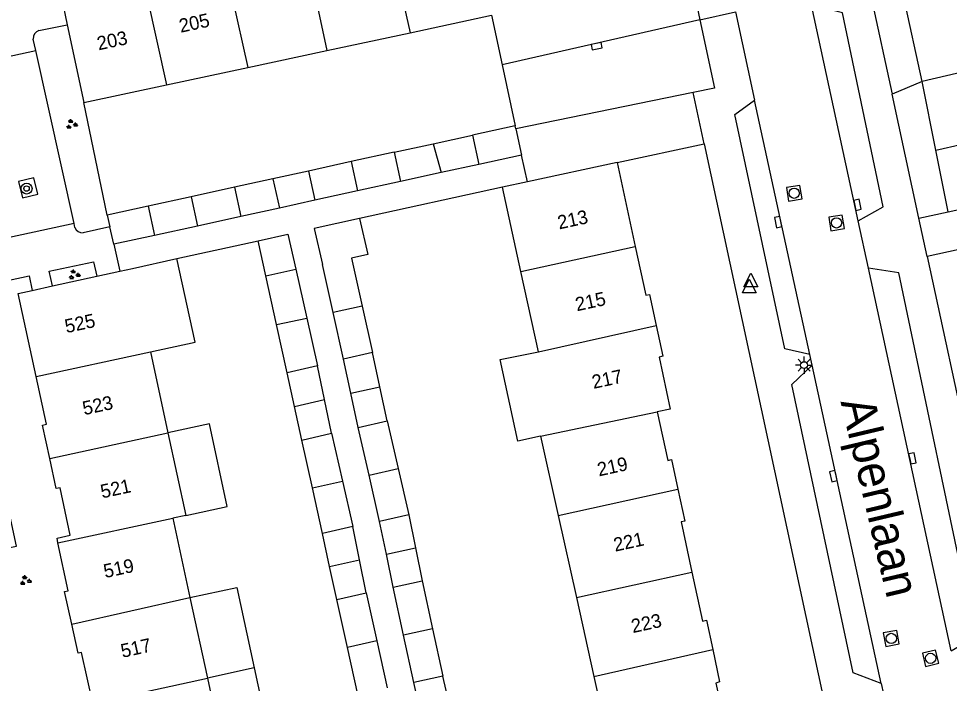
# Model space of a CAD drawing. Extents: x 132994 to 136000, y 393499 to 395512.
# Drawn here: x 134780.7 to 134848.7, y 394204.3 to 394252.9 of the extents above; entities that cross this region are included whole.
import ezdxf

# ---------------------------------------------------------------- set-up
doc = ezdxf.new("R2010")
doc.units = 0
for name, color, linetype in [('gg-afsc-erfafscheiding', 7, 'Continuous'), ('gg-afsc-muur', 7, 'Continuous'), ('gg-anno-huisnummerreeks BGT', 7, 'Continuous'), ('gg-anno-openbare ruimte label', 7, 'Continuous'), ('gg-bbg-bijgebouw', 7, 'Continuous'), ('gg-bbg-gedigitaliseerde bebouwing', 7, 'Continuous'), ('gg-bbg-gedigitaliseerde bijgebouw', 7, 'Continuous'), ('gg-bbg-hoofdgebouw', 7, 'Continuous'), ('gg-bbg-luifel en loopbrug', 7, 'Continuous'), ('gg-bbg-tussenscheiding', 7, 'Continuous'), ('gg-knt-verharding', 7, 'Continuous'), ('gg-knt-verharding nz', 7, 'Continuous'), ('gt-grn-groengrens', 7, 'Continuous'), ('gt-grn-weggrens', 7, 'Continuous'), ('gt-symb-boom', 7, 'Continuous'), ('gt-symb-groenvak', 7, 'Continuous'), ('gt-symb-kolk', 7, 'Continuous'), ('gt-symb-lichtmast', 7, 'Continuous'), ('gt-symb-rioolschacht', 7, 'Continuous'), ('gt-symb-waterafsluiter', 7, 'Continuous')]:
    doc.layers.add(name, color=color, linetype=linetype)

# ---------------------------------------------------------------- blocks, each defined once
blk = doc.blocks.new('gt0-KOLK')
at = {"layer": 'gt-symb-kolk'}
blk.add_lwpolyline([(0, 0), (0.375, 0), (0.375, 0.4), (-0.375, 0.4), (-0.375, 0), (0, 0)], dxfattribs=at)
blk = doc.blocks.new('gt0-RS')
at = {"layer": 'gt-symb-rioolschacht'}
blk.add_lwpolyline([(-0.5, -0.5), (0.5, -0.5), (0.5, 0.5), (-0.5, 0.5)], close=True, dxfattribs=at)
blk.add_circle((0, 0), 0.375, dxfattribs=at)
blk = doc.blocks.new('gt0-GRVAK')
at = {"layer": 'gt-symb-groenvak'}
for p, q in [((-0.11, 0.189), (-0.228, 0.24)), ((-0.182, 0.153), (0.088, 0.153)), ((-0.091, 0.211), (-0.156, 0.322)), ((-0.047, 0.214), (-0.047, 0.393)), ((-0.004, 0.211), (0.061, 0.322)), ((0.015, 0.189), (0.133, 0.24)), ((0.262, -0.052), (0.197, 0.059)), ((0.305, -0.049), (0.305, 0.13)), ((0.349, -0.052), (0.414, 0.059)), ((-0.245, -0.228), (-0.363, -0.177)), ((-0.318, -0.264), (-0.047, -0.264)), ((-0.226, -0.206), (-0.291, -0.095)), ((-0.183, -0.203), (-0.183, -0.024)), ((-0.139, -0.206), (-0.074, -0.095)), ((-0.12, -0.228), (-0.002, -0.177)), ((0.243, -0.074), (0.125, -0.023)), ((0.17, -0.11), (0.441, -0.11)), ((0.368, -0.074), (0.486, -0.023))]:
    blk.add_line(p, q, dxfattribs=at)
blk = doc.blocks.new('gt0-BOOM')
at = {"layer": 'gt-symb-boom'}
for radius in [0.4, 0.2]:
    blk.add_circle((0, 0), radius, dxfattribs=at)
blk = doc.blocks.new('gt0-WAFSL')
at = {"layer": 'gt-symb-waterafsluiter'}
for p, q in [((-0.5, -0.333), (0, 0.667)), ((0, 0.667), (0.5, -0.333)), ((0.5, -0.333), (-0.5, -0.333))]:
    blk.add_line(p, q, dxfattribs=at)
blk = doc.blocks.new('gt0-LMAST')
at = {"layer": 'gt-symb-lichtmast'}
for p, q in [((-0.182, 0.173), (-0.447, 0.438)), ((-0.005, 0.246), (-0.005, 0.621)), ((0.172, 0.173), (0.437, 0.438)), ((-0.255, -0.004), (-0.63, -0.004)), ((-0.182, -0.181), (-0.447, -0.446)), ((-0.005, -0.254), (-0.005, -0.629)), ((0.437, -0.446), (0.172, -0.181)), ((0.245, -0.004), (0.62, -0.004))]:
    blk.add_line(p, q, dxfattribs=at)
blk.add_circle((-0.005, -0.004), 0.25, dxfattribs=at)

msp = doc.modelspace()

# ---------------------------------------------------------------- linework, layer by layer
at = {"layer": 'gg-afsc-erfafscheiding'}
for p, q in [((134846.703, 394248.284), (134845.073, 394255.791)), ((134852.26, 394249.556), (134846.703, 394248.284)), ((134816.08, 394240.55), (134805.64, 394238.26)), ((134792.306, 394235.335), (134798.238, 394236.636))]:
    msp.add_line(p, q, dxfattribs=at)
at = {"layer": 'gg-afsc-muur'}
msp.add_line((134787.22, 394238.52), (134785.5, 394246.73), dxfattribs=at)
at = {"layer": 'gg-bbg-bijgebouw'}
for p, q in [((134817, 394245.04), (134813.874, 394244.356)), ((134817.047, 394244.823), (134817, 394245.04)), ((134817.047, 394244.823), (134817.46, 394242.9)), ((134808.155, 394243.104), (134805.029, 394242.419)), ((134817.46, 394242.9), (134814.334, 394242.215)), ((134805.029, 394242.419), (134801.903, 394241.735)), ((134808.622, 394240.963), (134805.496, 394240.278)), ((134796.496, 394240.551), (134793.333, 394239.858)), ((134805.496, 394240.278), (134802.37, 394239.593)), ((134793.333, 394239.858), (134790.207, 394239.174)), ((134796.965, 394238.408), (134793.805, 394237.716)), ((134793.805, 394237.716), (134790.679, 394237.031))]:
    msp.add_line(p, q, dxfattribs=at)
at = {"layer": 'gg-bbg-gedigitaliseerde bebouwing'}
for p, q in [((134817.415, 394234.394), (134816.08, 394240.55)), ((134789.05, 394234.62), (134792.306, 394235.335)), ((134818.686, 394228.539), (134817.415, 394234.394)), ((134790.366, 394228.527), (134791.645, 394222.603)), ((134791.645, 394222.603), (134792.945, 394216.581)), ((134818.832, 394222.372), (134820.128, 394216.567)), ((134792.945, 394216.581), (134791.998, 394216.378)), ((134791.998, 394216.378), (134793.256, 394210.582)), ((134820.128, 394216.567), (134821.461, 394210.596)), ((134793.256, 394210.582), (134794.532, 394204.706)), ((134821.461, 394210.596), (134822.748, 394204.826)), ((134794.532, 394204.706), (134795.806, 394198.836)), ((134822.748, 394204.826), (134824.116, 394198.7))]:
    msp.add_line(p, q, dxfattribs=at)
for points in [[(134790.366, 394228.527), (134793.645, 394229.235), (134792.306, 394235.335)], [(134818.832, 394222.372), (134817.182, 394222.014), (134815.893, 394227.957), (134818.686, 394228.539)]]:
    msp.add_lwpolyline(points, dxfattribs=at)
at = {"layer": 'gg-bbg-gedigitaliseerde bijgebouw'}
for p, q in [((134813.874, 394244.356), (134814.334, 394242.215)), ((134808.155, 394243.104), (134808.622, 394240.963)), ((134801.903, 394241.735), (134802.37, 394239.593)), ((134796.496, 394240.551), (134796.965, 394238.408)), ((134790.207, 394239.174), (134790.679, 394237.031)), ((134805.055, 394235.378), (134805.834, 394231.87)), ((134798.8, 394234.074), (134800.977, 394234.568)), ((134800.977, 394234.568), (134801.788, 394230.99)), ((134803.703, 394231.406), (134802.926, 394234.905)), ((134799.58, 394230.514), (134798.8, 394234.074)), ((134805.834, 394231.87), (134806.589, 394228.474)), ((134804.46, 394228.001), (134803.703, 394231.406)), ((134800.349, 394227.006), (134799.58, 394230.514)), ((134801.788, 394230.99), (134802.577, 394227.511)), ((134806.589, 394228.474), (134804.46, 394228.001)), ((134802.577, 394227.511), (134800.349, 394227.006)), ((134805.525, 394222.994), (134807.657, 394223.485)), ((134806.326, 394219.514), (134805.525, 394222.994)), ((134807.657, 394223.485), (134808.459, 394220.001)), ((134801.428, 394222.085), (134803.582, 394222.579)), ((134803.582, 394222.579), (134804.385, 394219.079)), ((134802.192, 394218.6), (134801.428, 394222.085)), ((134808.459, 394220.001), (134809.235, 394216.631)), ((134804.385, 394219.079), (134805.143, 394215.772)), ((134807.103, 394216.14), (134806.326, 394219.514)), ((134802.923, 394215.263), (134802.192, 394218.6)), ((134809.235, 394216.631), (134807.103, 394216.14)), ((134805.143, 394215.772), (134802.923, 394215.263)), ((134808.098, 394211.346), (134810.216, 394211.802)), ((134810.216, 394211.802), (134810.969, 394208.307)), ((134803.979, 394210.446), (134806.113, 394210.917)), ((134806.113, 394210.917), (134806.887, 394207.415)), ((134808.852, 394207.845), (134808.098, 394211.346)), ((134804.746, 394206.945), (134803.979, 394210.446)), ((134810.969, 394208.307), (134811.718, 394204.832)), ((134806.887, 394207.415), (134807.645, 394203.983)), ((134809.6, 394204.376), (134808.852, 394207.845)), ((134805.5, 394203.509), (134804.746, 394206.945)), ((134811.718, 394204.832), (134809.6, 394204.376))]:
    msp.add_line(p, q, dxfattribs=at)
for points in [[(134805.64, 394238.26), (134802.33, 394237.533), (134802.926, 394234.905)], [(134805.64, 394238.26), (134806.232, 394235.645), (134805.055, 394235.378)]]:
    msp.add_lwpolyline(points, dxfattribs=at)
at = {"layer": 'gg-bbg-hoofdgebouw'}
for p, q in [((134783.74, 394255.07), (134784.303, 394252.401)), ((134809.32, 394251.837), (134815.26, 394253.11)), ((134784.303, 394252.401), (134785.5, 394246.73)), ((134803.258, 394250.537), (134809.32, 394251.837)), ((134797.483, 394249.299), (134803.258, 394250.537)), ((134791.534, 394248.024), (134797.483, 394249.299)), ((134785.5, 394246.73), (134791.534, 394248.024)), ((134824.43, 394242.35), (134817.883, 394240.939)), ((134824.43, 394242.35), (134825.76, 394236.213)), ((134817.883, 394240.939), (134816.08, 394240.55)), ((134788.14, 394234.42), (134789.05, 394234.62)), ((134783.22, 394233.341), (134786.448, 394234.049)), ((134786.448, 394234.049), (134788.14, 394234.42)), ((134781.745, 394233.017), (134783.22, 394233.341))]:
    msp.add_line(p, q, dxfattribs=at)
for points in [[(134825.76, 394236.213), (134826.53, 394232.66), (134826.8, 394232.72), (134827.288, 394230.452)], [(134782.019, 394226.727), (134780.71, 394232.79), (134781.745, 394233.017)], [(134827.288, 394230.452), (134827.77, 394228.21), (134827.5, 394228.15), (134828.31, 394224.33), (134827.36, 394224.14)], [(134783.023, 394220.741), (134782.487, 394223.173), (134782.787, 394223.24), (134782.019, 394226.727)], [(134827.36, 394224.14), (134828.14, 394220.6), (134828.41, 394220.66), (134828.878, 394218.488)], [(134783.618, 394214.587), (134783.55, 394214.91), (134784.52, 394215.13), (134783.78, 394218.59), (134783.5, 394218.54), (134783.023, 394220.741)], [(134828.878, 394218.488), (134829.38, 394216.16), (134829.1, 394216.11), (134829.899, 394212.437)], [(134784.621, 394208.63), (134784.09, 394211.03), (134784.36, 394211.08), (134783.618, 394214.587)], [(134829.899, 394212.437), (134830.68, 394208.85), (134830.96, 394208.92), (134831.417, 394206.779)], [(134786.155, 394202.869), (134785.34, 394206.56), (134785.09, 394206.51), (134784.621, 394208.63)], [(134831.417, 394206.779), (134831.92, 394204.42), (134831.64, 394204.34), (134832.49, 394200.52)]]:
    msp.add_lwpolyline(points, dxfattribs=at)
at = {"layer": 'gg-bbg-luifel en loopbrug'}
for p, q in [((134811.015, 394243.73), (134813.874, 394244.356)), ((134808.155, 394243.104), (134811.015, 394243.73)), ((134811.015, 394243.73), (134811.591, 394241.614)), ((134814.334, 394242.215), (134811.591, 394241.614)), ((134801.903, 394241.735), (134799.304, 394241.166)), ((134811.591, 394241.614), (134808.622, 394240.963)), ((134799.304, 394241.166), (134796.496, 394240.551)), ((134799.304, 394241.166), (134799.783, 394239.026)), ((134802.37, 394239.593), (134799.783, 394239.026)), ((134790.207, 394239.174), (134787.22, 394238.52)), ((134799.783, 394239.026), (134796.965, 394238.408)), ((134787.22, 394238.52), (134787.418, 394237.655)), ((134787.71, 394236.38), (134787.418, 394237.655)), ((134790.679, 394237.031), (134787.71, 394236.38)), ((134798.8, 394234.074), (134798.238, 394236.636)), ((134807.123, 394225.98), (134806.589, 394228.474)), ((134804.993, 394225.498), (134804.46, 394228.001)), ((134803.08, 394225.045), (134802.577, 394227.511)), ((134800.888, 394224.546), (134800.349, 394227.006)), ((134804.993, 394225.498), (134807.123, 394225.98)), ((134807.657, 394223.485), (134807.123, 394225.98)), ((134800.888, 394224.546), (134803.08, 394225.045)), ((134803.582, 394222.579), (134803.08, 394225.045)), ((134805.525, 394222.994), (134804.993, 394225.498)), ((134801.428, 394222.085), (134800.888, 394224.546)), ((134809.235, 394216.631), (134809.726, 394214.217)), ((134805.628, 394213.345), (134805.143, 394215.772)), ((134807.601, 394213.743), (134807.103, 394216.14)), ((134803.451, 394212.855), (134802.923, 394215.263)), ((134807.601, 394213.743), (134809.726, 394214.217)), ((134809.726, 394214.217), (134810.216, 394211.802)), ((134808.098, 394211.346), (134807.601, 394213.743)), ((134803.451, 394212.855), (134805.628, 394213.345)), ((134803.979, 394210.446), (134803.451, 394212.855)), ((134806.113, 394210.917), (134805.628, 394213.345)), ((134797.947, 394205.443), (134794.532, 394204.706)), ((134812.278, 394202.409), (134811.718, 394204.832)), ((134810.129, 394201.943), (134809.6, 394204.376))]:
    msp.add_line(p, q, dxfattribs=at)
for points in [[(134798.238, 394236.636), (134800.401, 394237.11), (134800.977, 394234.568)], [(134792.945, 394216.581), (134795.976, 394217.236), (134794.676, 394223.258), (134791.645, 394222.603)], [(134793.256, 394210.582), (134796.677, 394211.321), (134797.947, 394205.443)], [(134797.947, 394205.443), (134799.215, 394199.572), (134795.806, 394198.836)]]:
    msp.add_lwpolyline(points, dxfattribs=at)
at = {"layer": 'gg-bbg-tussenscheiding'}
for p, q in [((134807.405, 394260.458), (134809.32, 394251.837)), ((134801.437, 394258.881), (134803.258, 394250.537)), ((134795.558, 394257.899), (134797.483, 394249.299)), ((134789.7, 394256.353), (134791.534, 394248.024)), ((134805.029, 394242.419), (134805.496, 394240.278)), ((134793.333, 394239.858), (134793.805, 394237.716)), ((134817.415, 394234.394), (134825.76, 394236.213)), ((134805.834, 394231.87), (134803.703, 394231.406)), ((134799.58, 394230.514), (134801.788, 394230.99)), ((134818.686, 394228.539), (134827.288, 394230.452)), ((134782.019, 394226.727), (134790.366, 394228.527)), ((134818.832, 394222.372), (134827.36, 394224.14)), ((134783.023, 394220.741), (134791.645, 394222.603)), ((134806.326, 394219.514), (134808.459, 394220.001)), ((134802.192, 394218.6), (134804.385, 394219.079)), ((134820.128, 394216.567), (134828.878, 394218.488)), ((134783.618, 394214.587), (134791.998, 394216.378)), ((134821.461, 394210.596), (134829.899, 394212.437)), ((134784.621, 394208.63), (134793.256, 394210.582)), ((134810.969, 394208.307), (134808.852, 394207.845)), ((134806.887, 394207.415), (134804.746, 394206.945)), ((134822.748, 394204.826), (134831.417, 394206.779)), ((134786.155, 394202.869), (134794.532, 394204.706))]:
    msp.add_line(p, q, dxfattribs=at)
at = {"layer": 'gg-knt-verharding'}
for p, q in [((134828.991, 394259.748), (134830.475, 394252.775)), ((134842.801, 394255.301), (134844.519, 394247.338)), ((134815.26, 394253.11), (134816.041, 394249.488)), ((134833.068, 394253.365), (134834.47, 394246.903)), ((134782.23, 394251.999), (134784.303, 394252.401)), ((134781.994, 394250.541), (134781.81, 394251.37)), ((134771.875, 394248.331), (134781.994, 394250.541)), ((134784.798, 394237.889), (134781.994, 394250.541)), ((134816.041, 394249.488), (134817, 394245.04)), ((134829.982, 394247.463), (134817.047, 394244.823)), ((134846.47, 394238.29), (134844.519, 394247.338)), ((134848.592, 394238.753), (134881.518, 394245.932)), ((134824.43, 394242.35), (134830.79, 394243.71)), ((134830.79, 394243.71), (134839.76, 394202.06)), ((134846.47, 394238.29), (134848.592, 394238.753)), ((134842.785, 394234.642), (134842.036, 394238.106)), ((134784.86, 394237.61), (134784.798, 394237.889)), ((134787.418, 394237.655), (134785.46, 394237.23)), ((134849.395, 394236.002), (134847.07, 394235.5)), ((134847.07, 394235.5), (134850.405, 394219.988)), ((134781.511, 394234.087), (134781.745, 394233.017)), ((134783.22, 394233.341), (134782.986, 394234.408)), ((134838.669, 394227.551), (134838.502, 394228.324)), ((134843.711, 394204.315), (134848.58, 394181.88))]:
    msp.add_line(p, q, dxfattribs=at)
for points in [[(134842.036, 394238.106), (134843.859, 394239.125), (134840.895, 394253.285), (134838.633, 394253.847)], [(134830.475, 394252.775), (134831.538, 394247.781), (134829.982, 394247.463)], [(134784.798, 394237.889), (134771.168, 394234.96), (134768.447, 394247.582), (134770.033, 394247.928)], [(134838.502, 394228.324), (134836.69, 394228.737), (134833.031, 394245.869), (134834.47, 394246.903)], [(134781.04, 394239.767), (134782.148, 394240.037), (134781.847, 394241.231), (134780.75, 394240.958), (134781.04, 394239.767)], [(134782.986, 394234.408), (134786.21, 394235.11), (134786.448, 394234.049)], [(134848.828, 394206.688), (134850.566, 394207.722), (134845.013, 394234.29), (134842.785, 394234.642)], [(134777.68, 394213.74), (134780.59, 394214.34), (134776.56, 394233.01), (134781.511, 394234.087)], [(134843.711, 394204.315), (134841.672, 394205.086), (134837.191, 394226.138), (134838.669, 394227.551)]]:
    msp.add_lwpolyline(points, dxfattribs=at)
for centre, radius, start, end in [((134782.44, 394251.404), 0.631, 109.43588, 183.09994), ((134785.379, 394237.766), 0.542, 196.69789, 278.60722)]:
    msp.add_arc(centre, radius, start, end, dxfattribs=at)
at = {"layer": 'gg-knt-verharding nz'}
for p, q in [((134842.036, 394238.106), (134838.633, 394253.847)), ((134830.475, 394252.775), (134816.041, 394249.488)), ((134838.502, 394228.324), (134834.47, 394246.903)), ((134848.828, 394206.688), (134842.785, 394234.642)), ((134843.711, 394204.315), (134838.669, 394227.551))]:
    msp.add_line(p, q, dxfattribs=at)
at = {"layer": 'gt-grn-groengrens'}
for p, q in [((134846.703, 394248.284), (134844.519, 394247.338)), ((134847.701, 394243.252), (134846.703, 394248.284)), ((134848.592, 394238.753), (134847.701, 394243.252))]:
    msp.add_line(p, q, dxfattribs=at)
msp.add_lwpolyline([(134847.701, 394243.252), (134853.473, 394244.574), (134853.396, 394245.148)], dxfattribs=at)
at = {"layer": 'gt-grn-weggrens'}
for p, q in [((134830.475, 394252.775), (134833.068, 394253.365)), ((134830.79, 394243.71), (134829.982, 394247.463)), ((134817.883, 394240.939), (134817.46, 394242.9)), ((134847.07, 394235.5), (134846.47, 394238.29)), ((134787.71, 394236.38), (134788.14, 394234.42))]:
    msp.add_line(p, q, dxfattribs=at)

# ---------------------------------------------------------------- block references
at = {"layer": 'gt-symb-boom'}
msp.add_blockref('gt0-BOOM', (134781.33, 394240.453), dxfattribs=at)
at = {"layer": 'gt-symb-groenvak'}
for p in [(134784.606, 394245.14), (134784.796, 394234.157), (134781.238, 394211.82)]:
    msp.add_blockref('gt0-GRVAK', p, dxfattribs=at)
at = {"layer": 'gt-symb-kolk'}
for p, rotation in [((134822.903, 394251.051), -167.70114482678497), ((134841.793, 394239.222), -77.88123966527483), ((134836.392, 394238.046), 102.24285957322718), ((134845.797, 394220.708), -77.88123966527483), ((134840.419, 394219.487), 102.24285957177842)]:
    msp.add_blockref('gt0-KOLK', p, dxfattribs=dict(at, rotation=rotation))
at = {"layer": 'gt-symb-lichtmast'}
msp.add_blockref('gt0-LMAST', (134838.088, 394227.562), dxfattribs=at)
at = {"layer": 'gt-symb-rioolschacht'}
for p, rotation in [((134837.365, 394240.111), 99.5565276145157), ((134840.457, 394237.945), 99.3210607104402), ((134844.452, 394207.595), 100.60205829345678), ((134847.323, 394206.144), 104.00844348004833)]:
    msp.add_blockref('gt0-RS', p, dxfattribs=dict(at, rotation=rotation))
at = {"layer": 'gt-symb-waterafsluiter'}
for p in [(134834.087, 394233.166), (134834.197, 394233.6)]:
    msp.add_blockref('gt0-WAFSL', p, dxfattribs=at)

# ---------------------------------------------------------------- texts
at = {"layer": 'gg-anno-huisnummerreeks BGT'}
for s, rotation, p in [('205', 12.1, (134792.579, 394251.828)), ('203', 12.1, (134786.587, 394250.543)), ('213', 12.2, (134820.204, 394237.464)), ('215', 12.2, (134821.499, 394231.486)), ('525', 12.2, (134784.237, 394229.889)), ('217', 12, (134822.714, 394225.82)), ('523', 12.2, (134785.531, 394223.897)), ('219', 12.4, (134823.109, 394219.426)), ('521', 12.1, (134786.842, 394217.82)), ('221', 12.3, (134824.289, 394213.927)), ('519', 12, (134787.062, 394212.003)), ('223', 12.3, (134825.583, 394207.982)), ('517', 12.5, (134788.328, 394206.174))]:
    msp.add_text(s, height=1, rotation=rotation, dxfattribs=at).set_placement(p)
at = {"layer": 'gg-anno-openbare ruimte label'}
msp.add_text('Alpenlaan', height=2.5, rotation=283.3, dxfattribs=at).set_placement((134840.737, 394224.89))

doc.saveas('drawing.dxf')
